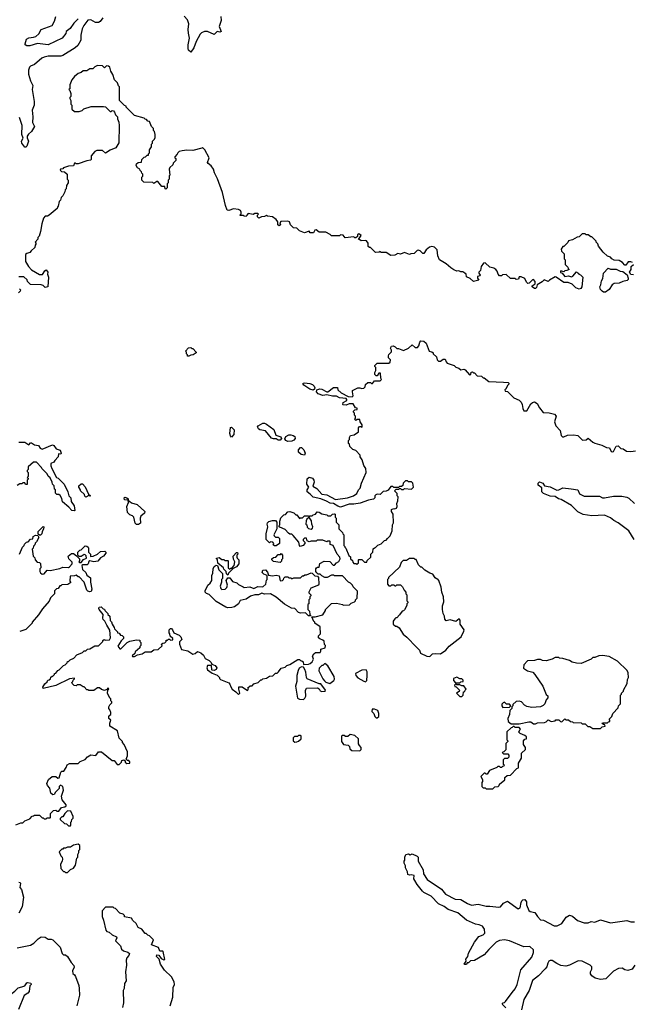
# Model space of a CAD drawing. Extents: x 2210602 to 2357277, y 510288 to 673808.
# Tile 457 of 464: x 2337082 to 2343391, y 644122 to 654255. Entities that reach past the tile are written whole.
import ezdxf

# ---------------------------------------------------------------- set-up
doc = ezdxf.new("R2010")
doc.units = 0

msp = doc.modelspace()

# ---------------------------------------------------------------- linework, layer by layer
at = {"layer": '0CON05XD'}
for points in [[(2337686, 654264), (2337640, 654220), (2337603, 654165), (2337562, 654135), (2337556, 654114), (2337518, 654065), (2337376, 653996), (2337265, 654010), (2337185, 653987), (2337155, 653987), (2337140, 653995), (2337138, 654005), (2337154, 654056), (2337175, 654070), (2337226, 654074), (2337248, 654082), (2337279, 654111), (2337304, 654155), (2337416, 654194), (2337440, 654240), (2337455, 654289)], [(2339153, 654287), (2339156, 654245), (2339138, 654185), (2339158, 654135), (2339145, 654128), (2339115, 654133), (2339085, 654104), (2339015, 654133), (2338985, 654132), (2338955, 654121), (2338940, 654105), (2338899, 654031), (2338877, 653965), (2338845, 653920), (2338822, 653942), (2338816, 653956), (2338817, 653995), (2338830, 654065), (2338821, 654115), (2338816, 654155), (2338824, 654214), (2338809, 654255), (2338775, 654291)], [(2337864, 654226), (2337815, 654254), (2337785, 654251), (2337742, 654195), (2337725, 654160), (2337713, 654097), (2337713, 654045), (2337682, 653988), (2337655, 653967), (2337525, 653886), (2337505, 653881), (2337375, 653879), (2337335, 653871), (2337311, 653859), (2337235, 653793), (2337195, 653777), (2337182, 653765), (2337172, 653735), (2337174, 653695), (2337192, 653625), (2337217, 653577), (2337211, 653535), (2337232, 653412), (2337231, 653375), (2337212, 653325), (2337218, 653255), (2337213, 653197), (2337233, 653155), (2337204, 653106), (2337172, 653078), (2337160, 653055), (2337160, 653040), (2337174, 653005), (2337155, 652952), (2337145, 652942), (2337135, 652942), (2337104, 652985), (2337102, 653005), (2337117, 653035), (2337103, 653075), (2337109, 653165), (2337079, 653249)], [(2337940, 654275), (2337910, 654235), (2337893, 654227), (2337864, 654226)], [(2342773, 651533), (2342732, 651552), (2342685, 651552), (2342606, 651606), (2342595, 651607), (2342540, 651575), (2342525, 651560), (2342485, 651577), (2342475, 651572), (2342463, 651557), (2342412, 651528), (2342405, 651500), (2342395, 651490), (2342385, 651490), (2342360, 651505), (2342360, 651515), (2342392, 651538), (2342392, 651562), (2342375, 651580), (2342362, 651578), (2342328, 651542), (2342315, 651540), (2342300, 651555), (2342285, 651590), (2342245, 651608), (2342225, 651610), (2342220, 651585), (2342195, 651580), (2342185, 651590), (2342135, 651590), (2342092, 651632), (2342055, 651630), (2342045, 651620), (2342025, 651620), (2342010, 651635), (2341998, 651668), (2341984, 651684), (2341965, 651697), (2341925, 651707), (2341875, 651754), (2341860, 651750), (2341836, 651715), (2341828, 651675), (2341812, 651655), (2341812, 651645), (2341826, 651625), (2341822, 651618), (2341798, 651612), (2341797, 651595), (2341810, 651575), (2341755, 651561), (2341720, 651590), (2341685, 651608), (2341680, 651635), (2341668, 651648), (2341645, 651660), (2341625, 651660), (2341605, 651670), (2341585, 651668), (2341552, 651682), (2341521, 651701), (2341475, 651742), (2341404, 651784), (2341387, 651825), (2341383, 651885), (2341354, 651914), (2341325, 651921), (2341302, 651915), (2341268, 651885), (2341245, 651850), (2341235, 651850), (2341207, 651877), (2341185, 651882), (2341175, 651880), (2341145, 651850), (2341110, 651845), (2341095, 651840), (2341045, 651858), (2341005, 651842), (2340975, 651848), (2340947, 651833), (2340905, 651828), (2340855, 651860), (2340805, 651860), (2340795, 651870), (2340785, 651862), (2340745, 651860), (2340695, 651910), (2340685, 651910), (2340672, 651922), (2340672, 651955), (2340655, 651978), (2340645, 651982), (2340598, 651978), (2340585, 651990), (2340572, 651992), (2340600, 652035), (2340575, 652050), (2340560, 652045), (2340560, 652025), (2340545, 652010), (2340535, 652010), (2340525, 652020), (2340435, 652010), (2340415, 652038), (2340385, 652040), (2340375, 652030), (2340295, 652030), (2340280, 652045), (2340235, 652068), (2340168, 652068), (2340135, 652092), (2340122, 652088), (2340107, 652063), (2340075, 652060), (2340065, 652080), (2340015, 652060), (2339963, 652083), (2339935, 652110), (2339902, 652112), (2339870, 652145), (2339860, 652175), (2339842, 652182), (2339773, 652177), (2339760, 652165), (2339767, 652143), (2339753, 652133), (2339740, 652145), (2339740, 652175), (2339725, 652200), (2339686, 652226), (2339635, 652232), (2339625, 652240), (2339602, 652228), (2339573, 652227), (2339545, 652212), (2339530, 652225), (2339530, 652245), (2339540, 652255), (2339535, 652260), (2339505, 652260), (2339485, 652250), (2339435, 652260), (2339420, 652245), (2339415, 652230), (2339393, 652233), (2339385, 652240), (2339355, 652240), (2339350, 652245), (2339362, 652258), (2339362, 652275), (2339355, 652290), (2339335, 652302), (2339285, 652310), (2339235, 652290), (2339220, 652295), (2339203, 652343), (2339172, 652475), (2339118, 652618), (2339088, 652678), (2339077, 652717), (2339055, 652750), (2339024, 652774), (2339018, 652785), (2339032, 652835), (2338990, 652915), (2338965, 652940), (2338957, 652933), (2338865, 652910), (2338805, 652912), (2338754, 652906), (2338723, 652897), (2338710, 652885), (2338705, 652870), (2338680, 652845), (2338680, 652835), (2338690, 652825), (2338690, 652805), (2338662, 652778), (2338658, 652762), (2338630, 652735), (2338623, 652717), (2338630, 652655), (2338623, 652647), (2338620, 652615), (2338610, 652605), (2338610, 652575), (2338600, 652565), (2338600, 652525), (2338588, 652512), (2338580, 652515), (2338578, 652538), (2338545, 652540), (2338505, 652590), (2338495, 652590), (2338465, 652570), (2338455, 652580), (2338362, 652582), (2338340, 652605), (2338340, 652635), (2338350, 652645), (2338350, 652665), (2338340, 652675), (2338338, 652688), (2338322, 652702), (2338318, 652718), (2338295, 652730), (2338280, 652755), (2338285, 652770), (2338303, 652787), (2338335, 652790), (2338340, 652815), (2338365, 652840), (2338377, 652843), (2338395, 652860), (2338408, 652862), (2338410, 652875), (2338420, 652885), (2338420, 652915), (2338440, 652945), (2338440, 652975), (2338450, 652985), (2338450, 653005), (2338470, 653025), (2338477, 653043), (2338478, 653075), (2338470, 653105), (2338460, 653115), (2338460, 653135), (2338440, 653155), (2338418, 653208), (2338402, 653212), (2338388, 653228), (2338375, 653230), (2338365, 653240), (2338265, 653270), (2338180, 653355), (2338180, 653365), (2338162, 653372), (2338110, 653425), (2338110, 653565), (2338100, 653575), (2338090, 653605), (2338060, 653635), (2338042, 653692), (2338022, 653725), (2338010, 653765), (2337998, 653778), (2337975, 653780), (2337955, 653760), (2337935, 653780), (2337885, 653782), (2337855, 653770), (2337835, 653750), (2337805, 653750), (2337775, 653730), (2337735, 653730), (2337715, 653710), (2337685, 653700), (2337645, 653670), (2337618, 653635), (2337600, 653585), (2337600, 653545), (2337590, 653535), (2337600, 653525), (2337610, 653495), (2337610, 653465), (2337600, 653455), (2337600, 653445), (2337608, 653425), (2337610, 653385), (2337620, 653375), (2337620, 653335), (2337645, 653310), (2337695, 653310), (2337725, 653320), (2337743, 653337), (2337818, 653362), (2337945, 653362), (2337965, 653358), (2338015, 653310), (2338025, 653310), (2338035, 653320), (2338048, 653318), (2338060, 653305), (2338070, 653275), (2338090, 653255), (2338090, 653235), (2338102, 653202), (2338108, 653165), (2338103, 652987), (2338073, 652937), (2338015, 652912), (2337965, 652880), (2337935, 652908), (2337875, 652908), (2337855, 652900), (2337820, 652855), (2337820, 652815), (2337812, 652808), (2337775, 652803), (2337685, 652770), (2337665, 652770), (2337655, 652780), (2337645, 652780), (2337635, 652750), (2337585, 652748), (2337535, 652730), (2337525, 652720), (2337502, 652718), (2337500, 652705), (2337512, 652692), (2337545, 652690), (2337570, 652665), (2337570, 652615), (2337580, 652605), (2337580, 652575), (2337563, 652547), (2337560, 652515), (2337550, 652505), (2337548, 652485), (2337527, 652443), (2337510, 652425), (2337502, 652398), (2337490, 652385), (2337480, 652335), (2337470, 652325), (2337468, 652312), (2337385, 652242), (2337367, 652233), (2337345, 652232), (2337326, 652214), (2337309, 652155), (2337297, 652075), (2337282, 652028), (2337270, 652015), (2337270, 651995), (2337240, 651965), (2337250, 651955), (2337250, 651945), (2337240, 651935), (2337238, 651912), (2337200, 651875), (2337185, 651860), (2337155, 651850), (2337142, 651838), (2337142, 651765), (2337172, 651715), (2337205, 651680), (2337285, 651632), (2337318, 651632), (2337341, 651669), (2337355, 651680), (2337372, 651655), (2337370, 651635), (2337379, 651605), (2337373, 651507), (2337345, 651500), (2337325, 651520), (2337303, 651527), (2337195, 651530), (2337162, 651562), (2337158, 651578), (2337125, 651610), (2337075, 651610)], [(2343392, 651755), (2343375, 651762), (2343348, 651762), (2343325, 651730), (2343315, 651730), (2343290, 651755), (2343255, 651778), (2343205, 651780), (2343180, 651795), (2343165, 651810), (2343135, 651822), (2343091, 651861), (2343043, 651923), (2343037, 651947), (2343020, 651965), (2343020, 651975), (2342975, 652020), (2342965, 652020), (2342935, 652040), (2342915, 652040), (2342905, 652050), (2342875, 652050), (2342845, 652020), (2342823, 652017), (2342775, 651990), (2342735, 651980), (2342728, 651962), (2342685, 651920), (2342675, 651920), (2342660, 651895), (2342662, 651872), (2342690, 651845), (2342690, 651795), (2342700, 651785), (2342700, 651735), (2342728, 651708), (2342730, 651695), (2342740, 651685), (2342717, 651673), (2342695, 651670), (2342685, 651660), (2342655, 651670), (2342650, 651665), (2342652, 651652), (2342668, 651648), (2342695, 651612), (2342735, 651620), (2342765, 651610), (2342780, 651615), (2342815, 651660), (2342825, 651650), (2342838, 651648), (2342840, 651635), (2342858, 651628), (2342880, 651605), (2342873, 651507), (2342862, 651488), (2342845, 651483), (2342808, 651495), (2342773, 651533)], [(2343095, 651450), (2343081, 651461), (2343065, 651480), (2343058, 651505), (2343068, 651525), (2343074, 651566), (2343087, 651593), (2343093, 651645), (2343142, 651698), (2343165, 651688), (2343225, 651688), (2343265, 651668), (2343295, 651662), (2343338, 651628), (2343350, 651595), (2343349, 651581), (2343338, 651572), (2343295, 651561), (2343256, 651544), (2343205, 651540), (2343185, 651528), (2343153, 651477), (2343115, 651452), (2343095, 651450)], [(2343405, 651630), (2343375, 651632), (2343362, 651655), (2343380, 651685), (2343380, 651715), (2343402, 651735)], [(2337080, 651485), (2337090, 651475), (2337088, 651462), (2337070, 651445)], [(2340142, 649432), (2340195, 649372), (2340245, 649366), (2340335, 649317), (2340458, 649335), (2340520, 649355), (2340555, 649380), (2340570, 649415), (2340590, 649435), (2340602, 649485), (2340652, 649595), (2340648, 649635), (2340628, 649668), (2340610, 649725), (2340590, 649755), (2340590, 649775), (2340545, 649820), (2340512, 649832), (2340482, 649862), (2340480, 649885), (2340470, 649895), (2340470, 649925), (2340480, 649935), (2340480, 649955), (2340490, 649975), (2340527, 649983), (2340570, 650015), (2340570, 650055), (2340582, 650068), (2340595, 650070), (2340605, 650060), (2340610, 650065), (2340610, 650085), (2340590, 650115), (2340585, 650140), (2340558, 650142), (2340545, 650130), (2340530, 650145), (2340540, 650155), (2340540, 650175), (2340530, 650185), (2340530, 650205), (2340520, 650215), (2340520, 650225), (2340535, 650240), (2340558, 650242), (2340558, 650258), (2340542, 650262), (2340515, 650300), (2340475, 650300), (2340445, 650288), (2340415, 650290), (2340410, 650295), (2340412, 650315), (2340450, 650335), (2340452, 650345), (2340446, 650356), (2340375, 650365), (2340345, 650381), (2340305, 650380), (2340245, 650394), (2340205, 650389), (2340156, 650406), (2340139, 650425), (2340143, 650445), (2340173, 650457), (2340195, 650453), (2340245, 650426), (2340255, 650426), (2340315, 650470), (2340355, 650470), (2340360, 650445), (2340394, 650415), (2340465, 650377), (2340507, 650373), (2340518, 650385), (2340508, 650425), (2340510, 650440), (2340564, 650466), (2340585, 650468), (2340605, 650460), (2340627, 650463), (2340640, 650475), (2340645, 650500), (2340668, 650522), (2340695, 650520), (2340705, 650510), (2340715, 650510), (2340735, 650540), (2340795, 650540), (2340808, 650552), (2340800, 650565), (2340798, 650618), (2340782, 650618), (2340765, 650590), (2340755, 650590), (2340738, 650605), (2340738, 650625), (2340750, 650645), (2340750, 650675), (2340740, 650685), (2340740, 650695), (2340765, 650720), (2340885, 650720), (2340898, 650732), (2340900, 650755), (2340880, 650775), (2340880, 650795), (2340885, 650810), (2340912, 650838), (2340912, 650855), (2340902, 650875), (2340910, 650895), (2340927, 650897), (2340948, 650888), (2340965, 650870), (2340985, 650870), (2341035, 650850), (2341087, 650873), (2341125, 650910), (2341155, 650880), (2341178, 650882), (2341192, 650898), (2341203, 650937), (2341215, 650950), (2341245, 650948), (2341268, 650925), (2341300, 650845), (2341328, 650838), (2341340, 650825), (2341340, 650815), (2341376, 650786), (2341383, 650753), (2341395, 650740), (2341415, 650740), (2341445, 650760), (2341465, 650760), (2341473, 650733), (2341485, 650720), (2341557, 650697), (2341575, 650680), (2341605, 650670), (2341625, 650650), (2341655, 650657), (2341671, 650651), (2341715, 650600), (2341728, 650602), (2341732, 650628), (2341745, 650630), (2341755, 650620), (2341765, 650620), (2341795, 650590), (2341838, 650588), (2341855, 650570), (2341865, 650570), (2341915, 650532), (2342065, 650523), (2342112, 650522), (2342120, 650515), (2342120, 650505), (2342105, 650490), (2342088, 650452), (2342080, 650445), (2342082, 650432), (2342105, 650430), (2342170, 650365), (2342225, 650340), (2342245, 650320), (2342258, 650295), (2342263, 650253), (2342275, 650230), (2342305, 650230), (2342345, 650300), (2342363, 650317), (2342385, 650322), (2342412, 650305), (2342435, 650260), (2342472, 650212), (2342535, 650208), (2342590, 650195), (2342608, 650175), (2342590, 650115), (2342602, 650075), (2342648, 650028), (2342660, 649975), (2342673, 649963), (2342685, 649962), (2342725, 649980), (2342785, 649982), (2342830, 649975), (2342878, 649928), (2342915, 649930), (2342935, 649950), (2342986, 649906), (2343006, 649896), (2343076, 649876), (2343125, 649853), (2343155, 649850), (2343175, 649812), (2343185, 649807), (2343198, 649812), (2343224, 649866), (2343245, 649870), (2343273, 649843), (2343297, 649837), (2343333, 649813), (2343375, 649810), (2343425, 649818)], [(2338812, 650792), (2338810, 650805), (2338800, 650815), (2338800, 650835), (2338790, 650845), (2338822, 650878), (2338845, 650880), (2338855, 650870), (2338865, 650870), (2338900, 650835), (2338900, 650825), (2338870, 650805), (2338845, 650802), (2338825, 650792), (2338812, 650792)], [(2340105, 650444), (2340071, 650451), (2340010, 650495), (2340001, 650505), (2340001, 650515), (2340015, 650519), (2340070, 650510), (2340099, 650499), (2340114, 650485), (2340121, 650465), (2340119, 650451), (2340105, 650444)], [(2339265, 649960), (2339253, 649973), (2339248, 649995), (2339252, 650058), (2339265, 650062), (2339292, 650035), (2339288, 649985), (2339265, 649960)], [(2339765, 649928), (2339745, 649928), (2339725, 649942), (2339695, 649941), (2339675, 649950), (2339615, 650024), (2339555, 650034), (2339543, 650043), (2339532, 650065), (2339538, 650075), (2339585, 650101), (2339605, 650102), (2339625, 650093), (2339698, 650038), (2339720, 649980), (2339773, 649963), (2339778, 649945), (2339765, 649928)], [(2339845, 649914), (2339823, 649923), (2339812, 649942), (2339823, 649967), (2339855, 649981), (2339875, 649982), (2339897, 649977), (2339914, 649965), (2339919, 649945), (2339905, 649928), (2339885, 649919), (2339845, 649914)], [(2337075, 649908), (2337136, 649906), (2337175, 649880), (2337195, 649900), (2337205, 649900), (2337235, 649880), (2337275, 649872), (2337292, 649845), (2337315, 649836), (2337421, 649881), (2337434, 649874), (2337457, 649837), (2337498, 649825), (2337510, 649795), (2337507, 649783), (2337482, 649788), (2337480, 649755), (2337445, 649720), (2337435, 649700), (2337403, 649687), (2337403, 649665), (2337413, 649635), (2337462, 649545), (2337480, 649535), (2337540, 649475), (2337577, 649397), (2337590, 649355), (2337610, 649335), (2337612, 649295), (2337642, 649252), (2337650, 649205), (2337645, 649200), (2337620, 649205), (2337589, 649239), (2337522, 649292), (2337517, 649327), (2337499, 649359), (2337485, 649370), (2337465, 649370), (2337452, 649382), (2337450, 649415), (2337440, 649425), (2337437, 649457), (2337420, 649475), (2337417, 649497), (2337395, 649540), (2337377, 649557), (2337365, 649580), (2337310, 649635), (2337308, 649648), (2337255, 649700), (2337225, 649700), (2337170, 649655), (2337170, 649625), (2337160, 649615), (2337160, 649605), (2337170, 649595), (2337170, 649555), (2337160, 649545), (2337170, 649535), (2337170, 649525), (2337160, 649515), (2337158, 649472), (2337142, 649472), (2337135, 649490), (2337115, 649490), (2337105, 649480), (2337085, 649480), (2337055, 649460)], [(2340015, 649774), (2339981, 649781), (2339954, 649805), (2339952, 649828), (2339975, 649853), (2339985, 649853), (2340008, 649828), (2340021, 649795), (2340015, 649774)], [(2338012, 647098), (2338020, 647105), (2338020, 647125), (2338012, 647152), (2338000, 647165), (2338000, 647185), (2338010, 647205), (2338030, 647225), (2338030, 647235), (2338020, 647245), (2338020, 647265), (2338012, 647272), (2337988, 647325), (2337990, 647355), (2338000, 647365), (2337995, 647380), (2337978, 647362), (2337957, 647353), (2337923, 647363), (2337905, 647380), (2337885, 647380), (2337845, 647350), (2337795, 647350), (2337785, 647360), (2337775, 647360), (2337745, 647390), (2337735, 647390), (2337705, 647410), (2337675, 647410), (2337665, 647400), (2337642, 647402), (2337622, 647422), (2337620, 647435), (2337630, 647445), (2337632, 647458), (2337648, 647472), (2337645, 647480), (2337595, 647470), (2337455, 647402), (2337325, 647372), (2337320, 647385), (2337341, 647419), (2337365, 647440), (2337372, 647458), (2337385, 647460), (2337398, 647472), (2337402, 647488), (2337415, 647500), (2337425, 647500), (2337440, 647515), (2337440, 647525), (2337455, 647530), (2337474, 647556), (2337490, 647565), (2337535, 647610), (2337550, 647615), (2337570, 647635), (2337575, 647650), (2337585, 647650), (2337603, 647667), (2337640, 647685), (2337672, 647718), (2337728, 647742), (2337745, 647760), (2337765, 647760), (2337782, 647778), (2337805, 647780), (2337855, 647810), (2337895, 647810), (2337940, 647855), (2337940, 647865), (2337952, 647878), (2337965, 647870), (2338008, 647872), (2338018, 647895), (2338012, 647972), (2337978, 648025), (2337960, 648065), (2337943, 648083), (2337938, 648095), (2337942, 648135), (2337900, 648185), (2337897, 648195), (2337902, 648208), (2337922, 648212), (2337942, 648192), (2337955, 648190), (2337960, 648175), (2337990, 648145), (2337990, 648135), (2338010, 648115), (2338013, 648073), (2338027, 648057), (2338033, 648033), (2338055, 648000), (2338060, 647985), (2338090, 647955), (2338090, 647945), (2338105, 647940), (2338122, 647922), (2338138, 647918), (2338150, 647905), (2338150, 647885), (2338127, 647863), (2338093, 647807), (2338115, 647780), (2338125, 647780), (2338190, 647845), (2338215, 647860), (2338285, 647872), (2338318, 647868), (2338320, 647855), (2338330, 647845), (2338330, 647815), (2338320, 647805), (2338318, 647792), (2338272, 647748), (2338268, 647732), (2338242, 647708), (2338245, 647700), (2338265, 647700), (2338295, 647720), (2338345, 647730), (2338375, 647750), (2338435, 647750), (2338465, 647770), (2338507, 647773), (2338548, 647812), (2338542, 647828), (2338555, 647840), (2338578, 647842), (2338590, 647855), (2338592, 647868), (2338605, 647870), (2338615, 647880), (2338625, 647880), (2338635, 647870), (2338658, 647872), (2338658, 647888), (2338632, 647912), (2338630, 647935), (2338620, 647945), (2338623, 647977), (2338635, 647990), (2338645, 647990), (2338657, 647977), (2338670, 647945), (2338725, 647922), (2338742, 647905), (2338752, 647875), (2338729, 647851), (2338727, 647827), (2338750, 647775), (2338815, 647760), (2338865, 647727), (2338888, 647732), (2338915, 647752), (2338949, 647739), (2338974, 647714), (2338991, 647681), (2339035, 647660), (2339055, 647640), (2339062, 647622), (2339095, 647610), (2339112, 647585), (2339105, 647568), (2339085, 647558), (2339065, 647560), (2339060, 647565), (2339058, 647608), (2339015, 647610), (2339008, 647585), (2339018, 647565), (2339065, 647530), (2339115, 647510), (2339140, 647485), (2339140, 647475), (2339150, 647465), (2339235, 647430), (2339247, 647417), (2339258, 647388), (2339270, 647365), (2339309, 647339), (2339335, 647310), (2339348, 647325), (2339338, 647365), (2339340, 647390), (2339375, 647388), (2339428, 647352), (2339440, 647365), (2339432, 647378), (2339455, 647400), (2339475, 647400), (2339495, 647420), (2339537, 647433), (2339565, 647460), (2339575, 647460), (2339585, 647470), (2339625, 647480), (2339655, 647500), (2339688, 647502), (2339715, 647530), (2339735, 647530), (2339748, 647542), (2339775, 647580), (2339817, 647593), (2339835, 647610), (2339865, 647620), (2339945, 647670), (2339965, 647670), (2339975, 647660), (2339988, 647658), (2340000, 647645), (2340005, 647620), (2340055, 647622), (2340075, 647630), (2340093, 647647), (2340108, 647675), (2340098, 647705), (2340111, 647729), (2340128, 647742), (2340175, 647742), (2340182, 647755), (2340182, 647778), (2340228, 647792), (2340230, 647815), (2340220, 647825), (2340218, 647858), (2340205, 647870), (2340172, 647882), (2340160, 647895), (2340160, 647915), (2340180, 647935), (2340178, 648005), (2340120, 648045), (2340120, 648055), (2340112, 648062), (2340092, 648108), (2340125, 648110), (2340205, 648130), (2340230, 648175), (2340230, 648185), (2340293, 648247), (2340345, 648250), (2340407, 648237), (2340415, 648230), (2340478, 648232), (2340495, 648250), (2340530, 648265), (2340540, 648275), (2340540, 648285), (2340558, 648302), (2340560, 648375), (2340515, 648420), (2340510, 648435), (2340490, 648455), (2340470, 648465), (2340405, 648530), (2340325, 648532), (2340315, 648540), (2340295, 648540), (2340247, 648513), (2340223, 648513), (2340195, 648530), (2340178, 648548), (2340155, 648550), (2340142, 648562), (2340132, 648575), (2340132, 648605), (2340140, 648615), (2340148, 648622), (2340168, 648622), (2340172, 648658), (2340218, 648682), (2340275, 648678), (2340312, 648642), (2340325, 648640), (2340344, 648666), (2340370, 648680), (2340382, 648705), (2340380, 648725), (2340353, 648753), (2340310, 648845), (2340280, 648855), (2340280, 648885), (2340275, 648890), (2340255, 648890), (2340245, 648880), (2340205, 648898), (2340145, 648898), (2340135, 648890), (2340085, 648890), (2340065, 648882), (2340042, 648892), (2340035, 648920), (2340015, 648920), (2340000, 648905), (2340000, 648895), (2340018, 648878), (2340020, 648865), (2340000, 648845), (2339970, 648835), (2339963, 648843), (2339957, 648877), (2339898, 648948), (2339885, 648960), (2339865, 648960), (2339849, 648969), (2339815, 649008), (2339762, 649032), (2339750, 649045), (2339760, 649055), (2339760, 649095), (2339772, 649128), (2339802, 649158), (2339818, 649162), (2339845, 649190), (2339865, 649192), (2339905, 649180), (2339925, 649160), (2339935, 649160), (2339965, 649122), (2339975, 649130), (2339995, 649130), (2340015, 649150), (2340055, 649150), (2340065, 649140), (2340075, 649150), (2340095, 649150), (2340105, 649160), (2340130, 649165), (2340145, 649190), (2340165, 649188), (2340195, 649168), (2340245, 649160), (2340255, 649150), (2340285, 649150), (2340303, 649167), (2340325, 649170), (2340330, 649165), (2340330, 649135), (2340340, 649125), (2340340, 649085), (2340370, 649055), (2340370, 649015), (2340408, 648978), (2340410, 648965), (2340420, 648955), (2340420, 648845), (2340430, 648835), (2340430, 648825), (2340440, 648815), (2340472, 648742), (2340488, 648728), (2340490, 648705), (2340508, 648688), (2340512, 648672), (2340525, 648660), (2340545, 648660), (2340555, 648650), (2340570, 648665), (2340570, 648695), (2340575, 648700), (2340605, 648700), (2340632, 648672), (2340658, 648672), (2340662, 648688), (2340700, 648725), (2340700, 648755), (2340720, 648775), (2340722, 648808), (2340735, 648820), (2340748, 648822), (2340772, 648848), (2340805, 648860), (2340840, 648895), (2340855, 648900), (2340870, 648915), (2340897, 648943), (2340918, 648995), (2340922, 649055), (2340932, 649078), (2340930, 649165), (2340910, 649195), (2340910, 649215), (2340934, 649226), (2340945, 649222), (2340962, 649228), (2340970, 649245), (2340967, 649275), (2340978, 649305), (2340980, 649345), (2340970, 649355), (2340968, 649378), (2340942, 649408), (2340958, 649422), (2340985, 649422), (2340995, 649430), (2341005, 649430), (2341015, 649420), (2341035, 649420), (2341045, 649430), (2341117, 649423), (2341138, 649445), (2341130, 649485), (2341118, 649498), (2341085, 649500), (2341075, 649510), (2341055, 649510), (2341030, 649485), (2341028, 649462), (2341015, 649450), (2340995, 649450), (2340985, 649440), (2340935, 649440), (2340925, 649450), (2340905, 649450), (2340877, 649413), (2340857, 649403), (2340825, 649400), (2340795, 649370), (2340765, 649372), (2340750, 649365), (2340740, 649355), (2340740, 649335), (2340725, 649320), (2340675, 649310), (2340590, 649280), (2340525, 649269), (2340475, 649270), (2340385, 649239), (2340357, 649247), (2340315, 649277), (2340278, 649278), (2340241, 649301), (2340185, 649323), (2340105, 649340), (2340075, 649372), (2340042, 649395), (2340042, 649415), (2340060, 649445), (2340039, 649475), (2340041, 649529), (2340065, 649548), (2340098, 649538), (2340112, 649515), (2340116, 649495), (2340100, 649455), (2340142, 649432)], [(2337765, 649340), (2337752, 649352), (2337748, 649368), (2337710, 649405), (2337710, 649415), (2337690, 649445), (2337692, 649458), (2337715, 649480), (2337728, 649478), (2337758, 649448), (2337792, 649372), (2337810, 649355), (2337805, 649350), (2337795, 649360), (2337765, 649340)], [(2343410, 648905), (2343355, 648993), (2343245, 649078), (2343200, 649100), (2343168, 649128), (2343105, 649157), (2342975, 649150), (2342884, 649164), (2342830, 649190), (2342766, 649256), (2342658, 649318), (2342630, 649325), (2342597, 649347), (2342545, 649353), (2342475, 649380), (2342460, 649395), (2342458, 649438), (2342420, 649465), (2342420, 649485), (2342435, 649498), (2342468, 649485), (2342488, 649458), (2342545, 649448), (2342614, 649414), (2342635, 649417), (2342676, 649436), (2342763, 649427), (2342830, 649415), (2342848, 649375), (2342895, 649350), (2343052, 649352), (2343085, 649336), (2343105, 649334), (2343198, 649352), (2343283, 649353), (2343335, 649342), (2343355, 649330), (2343413, 649275)], [(2338305, 649060), (2338285, 649060), (2338272, 649072), (2338256, 649136), (2338245, 649150), (2338215, 649160), (2338193, 649183), (2338187, 649245), (2338202, 649285), (2338200, 649310), (2338162, 649315), (2338158, 649335), (2338165, 649342), (2338186, 649336), (2338198, 649325), (2338200, 649310), (2338235, 649282), (2338292, 649265), (2338371, 649195), (2338369, 649175), (2338330, 649145), (2338324, 649124), (2338328, 649075), (2338305, 649060)], [(2340085, 649012), (2340098, 649022), (2340102, 649035), (2340090, 649065), (2340087, 649097), (2340068, 649128), (2340055, 649130), (2340040, 649115), (2340033, 649097), (2340030, 649065), (2340040, 649055), (2340042, 649032), (2340055, 649020), (2340085, 649012)], [(2337295, 648950), (2337285, 648950), (2337272, 648962), (2337273, 648987), (2337325, 649040), (2337330, 649035), (2337327, 649013), (2337313, 648987), (2337310, 648965), (2337295, 648950)], [(2339725, 648840), (2339705, 648840), (2339692, 648852), (2339700, 648865), (2339688, 648878), (2339665, 648880), (2339655, 648870), (2339622, 648905), (2339622, 648965), (2339637, 649035), (2339630, 649065), (2339633, 649077), (2339648, 649092), (2339685, 649102), (2339715, 649100), (2339730, 649085), (2339730, 649015), (2339700, 648955), (2339703, 648943), (2339715, 648930), (2339745, 648928), (2339758, 648915), (2339757, 648863), (2339725, 648840)], [(2337080, 648755), (2337112, 648828), (2337130, 648845), (2337132, 648858), (2337152, 648878), (2337168, 648882), (2337192, 648908), (2337218, 648912), (2337220, 648935), (2337245, 648950), (2337268, 648948), (2337280, 648925), (2337255, 648880), (2337242, 648868), (2337238, 648852), (2337223, 648837), (2337220, 648815), (2337212, 648805), (2337220, 648735), (2337238, 648718), (2337240, 648695), (2337262, 648672), (2337285, 648670), (2337298, 648658), (2337300, 648615), (2337290, 648605), (2337290, 648575), (2337295, 648562), (2337315, 648550), (2337335, 648552), (2337365, 648590), (2337395, 648588), (2337495, 648608), (2337525, 648620), (2337585, 648619), (2337595, 648624), (2337622, 648655), (2337622, 648672), (2337588, 648705), (2337580, 648735), (2337615, 648760), (2337635, 648760), (2337668, 648738), (2337697, 648707), (2337698, 648685), (2337690, 648675), (2337698, 648668), (2337715, 648670), (2337739, 648701), (2337770, 648715), (2337767, 648737), (2337758, 648748), (2337745, 648750), (2337715, 648732), (2337695, 648730), (2337680, 648745), (2337680, 648775), (2337700, 648795), (2337715, 648800), (2337755, 648842), (2337775, 648838), (2337788, 648825), (2337792, 648815), (2337790, 648775), (2337810, 648755), (2337812, 648732), (2337838, 648735), (2337885, 648753), (2337915, 648782), (2337960, 648785), (2337970, 648775), (2337970, 648765), (2337946, 648734), (2337914, 648716), (2337886, 648684), (2337847, 648677), (2337803, 648687), (2337795, 648680), (2337788, 648655), (2337776, 648644), (2337734, 648646), (2337722, 648638), (2337728, 648598), (2337762, 648565), (2337775, 648538), (2337812, 648512), (2337810, 648465), (2337824, 648396), (2337819, 648371), (2337805, 648367), (2337785, 648373), (2337773, 648385), (2337746, 648465), (2337695, 648520), (2337685, 648520), (2337665, 648540), (2337648, 648532), (2337602, 648528), (2337600, 648475), (2337608, 648462), (2337577, 648443), (2337515, 648440), (2337505, 648430), (2337495, 648430), (2337478, 648402), (2337462, 648398), (2337442, 648378), (2337440, 648345), (2337400, 648305), (2337385, 648270), (2337317, 648193), (2337275, 648130), (2337210, 648055), (2337210, 648045), (2337145, 647980), (2337082, 647958)], [(2339225, 648540), (2339212, 648552), (2339210, 648575), (2339185, 648600), (2339180, 648615), (2339122, 648662), (2339120, 648695), (2339110, 648705), (2339110, 648715), (2339135, 648720), (2339165, 648700), (2339185, 648700), (2339195, 648690), (2339225, 648690), (2339230, 648685), (2339230, 648615), (2339245, 648600), (2339255, 648610), (2339268, 648612), (2339292, 648638), (2339298, 648675), (2339283, 648703), (2339282, 648735), (2339315, 648770), (2339325, 648770), (2339330, 648755), (2339320, 648745), (2339320, 648725), (2339323, 648713), (2339340, 648695), (2339338, 648655), (2339316, 648624), (2339282, 648608), (2339232, 648558), (2339225, 648540)], [(2339765, 648670), (2339695, 648680), (2339680, 648695), (2339680, 648705), (2339695, 648720), (2339720, 648725), (2339745, 648750), (2339768, 648752), (2339775, 648760), (2339790, 648745), (2339790, 648705), (2339780, 648695), (2339778, 648682), (2339765, 648670)], [(2340075, 648120), (2340055, 648120), (2340025, 648150), (2339975, 648147), (2339955, 648154), (2339914, 648194), (2339880, 648200), (2339809, 648239), (2339725, 648312), (2339665, 648348), (2339605, 648342), (2339575, 648352), (2339543, 648337), (2339503, 648337), (2339458, 648322), (2339415, 648293), (2339352, 648278), (2339335, 648242), (2339296, 648214), (2339266, 648204), (2339225, 648203), (2339205, 648208), (2339105, 648268), (2339035, 648340), (2339005, 648350), (2338993, 648363), (2338993, 648377), (2339020, 648435), (2339043, 648457), (2339060, 648485), (2339060, 648535), (2339072, 648558), (2339073, 648605), (2339085, 648628), (2339105, 648640), (2339118, 648638), (2339133, 648593), (2339170, 648555), (2339170, 648505), (2339160, 648495), (2339160, 648465), (2339148, 648425), (2339152, 648402), (2339165, 648392), (2339197, 648393), (2339215, 648410), (2339222, 648435), (2339208, 648485), (2339225, 648510), (2339245, 648510), (2339275, 648472), (2339318, 648458), (2339335, 648442), (2339385, 648420), (2339395, 648410), (2339453, 648417), (2339495, 648400), (2339535, 648422), (2339585, 648420), (2339618, 648445), (2339623, 648487), (2339630, 648495), (2339630, 648535), (2339595, 648548), (2339580, 648565), (2339585, 648590), (2339612, 648592), (2339635, 648570), (2339645, 648540), (2339685, 648532), (2339725, 648538), (2339755, 648530), (2339765, 648480), (2339788, 648482), (2339800, 648495), (2339802, 648508), (2339815, 648520), (2339845, 648520), (2339855, 648510), (2339875, 648510), (2339885, 648500), (2339905, 648510), (2339975, 648510), (2339995, 648530), (2340005, 648530), (2340018, 648542), (2340037, 648543), (2340085, 648562), (2340095, 648560), (2340122, 648532), (2340148, 648528), (2340160, 648515), (2340162, 648445), (2340158, 648435), (2340080, 648405), (2340060, 648365), (2340060, 648355), (2340080, 648335), (2340080, 648325), (2340070, 648315), (2340070, 648295), (2340060, 648285), (2340060, 648245), (2340050, 648235), (2340050, 648185), (2340067, 648167), (2340070, 648135), (2340080, 648125), (2340075, 648120)], [(2341305, 647700), (2341335, 647730), (2341365, 647733), (2341415, 647728), (2341472, 647765), (2341505, 647808), (2341628, 647905), (2341657, 647963), (2341658, 647975), (2341620, 648035), (2341620, 648075), (2341608, 648088), (2341575, 648062), (2341515, 648078), (2341475, 648070), (2341460, 648085), (2341458, 648115), (2341442, 648145), (2341438, 648185), (2341438, 648222), (2341450, 648265), (2341448, 648315), (2341428, 648365), (2341422, 648415), (2341400, 648485), (2341388, 648498), (2341375, 648500), (2341362, 648512), (2341338, 648548), (2341305, 648560), (2341255, 648590), (2341225, 648620), (2341215, 648620), (2341190, 648645), (2341165, 648700), (2341155, 648700), (2341145, 648710), (2341095, 648710), (2341065, 648690), (2341032, 648688), (2341012, 648668), (2340995, 648620), (2340880, 648515), (2340880, 648505), (2340870, 648495), (2340870, 648445), (2340885, 648430), (2340905, 648430), (2340915, 648440), (2340935, 648440), (2340945, 648430), (2340955, 648430), (2340965, 648440), (2341005, 648440), (2341025, 648420), (2341040, 648385), (2341060, 648365), (2341060, 648345), (2341070, 648335), (2341070, 648275), (2341080, 648265), (2341080, 648255), (2341070, 648245), (2341070, 648225), (2341045, 648180), (2341035, 648170), (2341022, 648168), (2340995, 648130), (2340965, 648100), (2340955, 648100), (2340945, 648090), (2340930, 648065), (2340930, 648035), (2340953, 648013), (2340965, 648012), (2340990, 647995), (2341031, 647931), (2341069, 647899), (2341167, 647797), (2341200, 647765), (2341210, 647735), (2341275, 647704), (2341305, 647700)], [(2343065, 646960), (2343082, 646978), (2343110, 646985), (2343108, 646998), (2343095, 647000), (2343082, 647012), (2343085, 647020), (2343135, 647020), (2343145, 647030), (2343158, 647032), (2343160, 647045), (2343152, 647058), (2343180, 647085), (2343190, 647115), (2343247, 647173), (2343250, 647195), (2343270, 647215), (2343270, 647305), (2343280, 647315), (2343280, 647325), (2343300, 647345), (2343300, 647355), (2343338, 647425), (2343342, 647465), (2343352, 647485), (2343350, 647535), (2343339, 647559), (2343240, 647655), (2343152, 647702), (2343085, 647712), (2343045, 647708), (2343005, 647690), (2342985, 647690), (2342967, 647673), (2342865, 647630), (2342815, 647632), (2342773, 647643), (2342745, 647660), (2342675, 647680), (2342643, 647683), (2342635, 647690), (2342595, 647690), (2342567, 647673), (2342505, 647658), (2342465, 647660), (2342445, 647670), (2342415, 647670), (2342385, 647660), (2342313, 647657), (2342273, 647617), (2342272, 647582), (2342313, 647553), (2342365, 647540), (2342386, 647516), (2342468, 647395), (2342505, 647310), (2342520, 647295), (2342520, 647275), (2342503, 647257), (2342490, 647215), (2342473, 647197), (2342445, 647182), (2342355, 647178), (2342305, 647188), (2342280, 647200), (2342250, 647235), (2342225, 647242), (2342195, 647240), (2342162, 647208), (2342160, 647195), (2342150, 647185), (2342150, 647165), (2342130, 647145), (2342127, 647103), (2342110, 647065), (2342112, 647032), (2342145, 647010), (2342225, 647010), (2342325, 647030), (2342345, 647030), (2342375, 647010), (2342395, 647010), (2342415, 647020), (2342487, 647023), (2342505, 647030), (2342525, 647050), (2342555, 647032), (2342595, 647040), (2342605, 647050), (2342635, 647050), (2342653, 647033), (2342665, 647030), (2342695, 647060), (2342705, 647050), (2342735, 647050), (2342753, 647033), (2342775, 647030), (2342783, 647023), (2342865, 647020), (2342875, 647010), (2342907, 647007), (2342932, 646982), (2342955, 646980), (2342985, 646960), (2343065, 646960)], [(2340275, 647422), (2340318, 647455), (2340323, 647467), (2340321, 647495), (2340256, 647606), (2340225, 647628), (2340205, 647610), (2340195, 647610), (2340165, 647580), (2340162, 647555), (2340203, 647473), (2340221, 647451), (2340235, 647438), (2340275, 647422)], [(2340005, 647260), (2340019, 647271), (2340028, 647292), (2340025, 647350), (2340036, 647374), (2340149, 647379), (2340165, 647370), (2340177, 647347), (2340195, 647340), (2340227, 647343), (2340232, 647355), (2340185, 647420), (2340165, 647420), (2340043, 647473), (2340035, 647485), (2340029, 647539), (2340019, 647569), (2340005, 647592), (2339985, 647594), (2339960, 647580), (2339951, 647559), (2339937, 647505), (2339935, 647445), (2339924, 647395), (2339944, 647274), (2339965, 647261), (2340005, 647260)], [(2340645, 647442), (2340657, 647453), (2340662, 647505), (2340662, 647542), (2340650, 647565), (2340605, 647562), (2340542, 647525), (2340543, 647505), (2340565, 647483), (2340625, 647448), (2340645, 647442)], [(2341615, 647430), (2341625, 647440), (2341650, 647445), (2341648, 647458), (2341635, 647470), (2341615, 647470), (2341585, 647488), (2341550, 647475), (2341550, 647455), (2341572, 647432), (2341615, 647430)], [(2341635, 647290), (2341650, 647305), (2341652, 647338), (2341668, 647342), (2341670, 647355), (2341680, 647365), (2341655, 647400), (2341635, 647400), (2341615, 647410), (2341585, 647410), (2341575, 647420), (2341560, 647405), (2341562, 647392), (2341578, 647388), (2341610, 647355), (2341608, 647342), (2341580, 647325), (2341615, 647290), (2341635, 647290)], [(2342058, 647178), (2342125, 647180), (2342140, 647195), (2342125, 647210), (2342095, 647210), (2342075, 647230), (2342060, 647225), (2342048, 647212), (2342048, 647195), (2342058, 647178)], [(2337042, 645968), (2337095, 645990), (2337115, 645990), (2337135, 646010), (2337188, 646032), (2337212, 646058), (2337225, 646060), (2337235, 646070), (2337285, 646070), (2337315, 646040), (2337325, 646040), (2337335, 646030), (2337355, 646030), (2337365, 646040), (2337395, 646040), (2337400, 646045), (2337400, 646085), (2337432, 646118), (2337455, 646120), (2337465, 646110), (2337485, 646110), (2337512, 646148), (2337547, 646153), (2337560, 646165), (2337560, 646175), (2337520, 646225), (2337512, 646265), (2337532, 646325), (2337528, 646365), (2337502, 646378), (2337490, 646365), (2337488, 646342), (2337450, 646305), (2337438, 646282), (2337425, 646278), (2337402, 646295), (2337392, 646345), (2337368, 646375), (2337362, 646395), (2337380, 646435), (2337415, 646467), (2337455, 646468), (2337475, 646450), (2337488, 646452), (2337505, 646510), (2337515, 646520), (2337538, 646522), (2337562, 646558), (2337570, 646585), (2337595, 646600), (2337685, 646600), (2337705, 646620), (2337755, 646640), (2337781, 646669), (2337815, 646688), (2337868, 646682), (2337895, 646720), (2337925, 646720), (2338035, 646630), (2338055, 646630), (2338085, 646590), (2338105, 646590), (2338130, 646615), (2338135, 646630), (2338155, 646638), (2338168, 646628), (2338170, 646615), (2338185, 646600), (2338218, 646602), (2338218, 646618), (2338205, 646630), (2338192, 646632), (2338180, 646645), (2338192, 646678), (2338192, 646722), (2338157, 646797), (2338140, 646815), (2338140, 646825), (2338105, 646860), (2338090, 646935), (2338010, 646985), (2338010, 647015), (2338020, 647045), (2338000, 647065), (2338000, 647085), (2338012, 647098)], [(2340765, 647070), (2340780, 647085), (2340780, 647115), (2340770, 647145), (2340735, 647160), (2340712, 647158), (2340710, 647135), (2340730, 647115), (2340740, 647085), (2340755, 647070), (2340765, 647070)], [(2340585, 646730), (2340600, 646745), (2340600, 646765), (2340580, 646785), (2340573, 646803), (2340570, 646855), (2340535, 646890), (2340485, 646900), (2340462, 646878), (2340438, 646878), (2340425, 646890), (2340405, 646890), (2340395, 646880), (2340398, 646825), (2340417, 646797), (2340465, 646790), (2340480, 646775), (2340482, 646752), (2340503, 646733), (2340585, 646730)], [(2341955, 646340), (2341975, 646360), (2342008, 646362), (2342020, 646375), (2342022, 646388), (2342078, 646432), (2342080, 646455), (2342102, 646478), (2342135, 646480), (2342202, 646548), (2342220, 646555), (2342220, 646605), (2342250, 646655), (2342250, 646705), (2342290, 646745), (2342290, 646765), (2342270, 646795), (2342270, 646835), (2342285, 646850), (2342300, 646855), (2342300, 646875), (2342285, 646890), (2342235, 646910), (2342222, 646922), (2342232, 646948), (2342240, 646955), (2342225, 646970), (2342185, 646970), (2342175, 646980), (2342165, 646980), (2342155, 646970), (2342142, 646968), (2342100, 646925), (2342100, 646845), (2342110, 646835), (2342110, 646825), (2342090, 646805), (2342088, 646742), (2342068, 646722), (2342050, 646715), (2342065, 646700), (2342108, 646698), (2342120, 646685), (2342120, 646665), (2342105, 646650), (2342075, 646650), (2342062, 646638), (2342060, 646595), (2342070, 646585), (2342068, 646572), (2342055, 646570), (2342045, 646560), (2342035, 646560), (2342025, 646570), (2342005, 646570), (2341995, 646560), (2341922, 646528), (2341898, 646492), (2341885, 646490), (2341875, 646500), (2341865, 646500), (2341830, 646465), (2341850, 646435), (2341850, 646415), (2341840, 646405), (2341842, 646362), (2341855, 646350), (2341875, 646350), (2341885, 646340), (2341955, 646340)], [(2339915, 646820), (2339935, 646822), (2339955, 646830), (2339980, 646855), (2339980, 646885), (2339975, 646890), (2339955, 646890), (2339942, 646878), (2339913, 646877), (2339900, 646865), (2339900, 646835), (2339915, 646820)], [(2337605, 645960), (2337610, 645965), (2337610, 645995), (2337617, 646003), (2337620, 646025), (2337632, 646038), (2337632, 646055), (2337608, 646108), (2337575, 646112), (2337548, 646085), (2337528, 646052), (2337515, 646050), (2337500, 646035), (2337500, 646025), (2337542, 645982), (2337565, 645980), (2337585, 645960), (2337605, 645960)], [(2337575, 645480), (2337605, 645510), (2337638, 645522), (2337657, 645553), (2337670, 645625), (2337680, 645635), (2337680, 645665), (2337690, 645685), (2337690, 645705), (2337700, 645715), (2337700, 645755), (2337685, 645770), (2337635, 645760), (2337605, 645740), (2337575, 645740), (2337555, 645730), (2337535, 645730), (2337525, 645720), (2337515, 645720), (2337488, 645692), (2337505, 645650), (2337520, 645635), (2337522, 645615), (2337520, 645595), (2337502, 645565), (2337505, 645520), (2337535, 645490), (2337545, 645490), (2337555, 645480), (2337575, 645480)], [(2342087, 644087), (2342050, 644125), (2342062, 644138), (2342075, 644140), (2342085, 644150), (2342153, 644245), (2342185, 644280), (2342204, 644326), (2342242, 644478), (2342355, 644606), (2342374, 644655), (2342374, 644684), (2342335, 644716), (2342275, 644713), (2342125, 644776), (2342075, 644786), (2342025, 644780), (2341990, 644760), (2341913, 644687), (2341865, 644630), (2341765, 644572), (2341725, 644570), (2341705, 644550), (2341692, 644548), (2341685, 644530), (2341665, 644530), (2341660, 644535), (2341680, 644565), (2341678, 644585), (2341698, 644615), (2341705, 644650), (2341765, 644762), (2341811, 644819), (2341854, 644836), (2341871, 644855), (2341868, 644895), (2341848, 644925), (2341815, 644940), (2341775, 644946), (2341685, 644988), (2341595, 645065), (2341495, 645096), (2341455, 645130), (2341395, 645156), (2341321, 645235), (2341245, 645271), (2341230, 645285), (2341175, 645354), (2341151, 645395), (2341142, 645415), (2341146, 645446), (2341115, 645453), (2341095, 645450), (2341078, 645458), (2341077, 645485), (2341057, 645525), (2341057, 645547), (2341040, 645575), (2341040, 645595), (2341050, 645605), (2341050, 645635), (2341060, 645665), (2341085, 645670), (2341105, 645660), (2341125, 645670), (2341175, 645648), (2341187, 645635), (2341186, 645595), (2341236, 645505), (2341241, 645465), (2341278, 645405), (2341427, 645307), (2341466, 645256), (2341566, 645204)], [(2337075, 645380), (2337086, 645376), (2337092, 645365), (2337082, 645325), (2337100, 645305), (2337122, 645225), (2337108, 645125), (2337075, 645060)], [(2341566, 645204), (2341625, 645199), (2341695, 645159), (2341735, 645144), (2341805, 645154), (2341885, 645131), (2341925, 645133), (2342015, 645123), (2342034, 645126), (2342066, 645164), (2342105, 645183), (2342215, 645103), (2342237, 645115), (2342245, 645170), (2342255, 645188), (2342265, 645198), (2342285, 645202), (2342301, 645175), (2342303, 645145), (2342327, 645087), (2342338, 645078), (2342386, 645066), (2342414, 645024), (2342445, 644993), (2342475, 644987), (2342585, 644930), (2342619, 644931), (2342665, 644952), (2342711, 645019), (2342745, 645040), (2342775, 645030), (2342825, 644986), (2342895, 644959), (2342935, 644960), (2342967, 644973), (2343005, 644968), (2343065, 644990), (2343165, 644960), (2343335, 644986), (2343375, 644971), (2343415, 644971)], [(2338632, 644105), (2338658, 644195), (2338662, 644295), (2338678, 644325), (2338673, 644355), (2338644, 644405), (2338572, 644472), (2338534, 644535), (2338518, 644588), (2338492, 644615), (2338495, 644630), (2338515, 644628), (2338540, 644595), (2338565, 644580), (2338578, 644582), (2338560, 644665), (2338555, 644670), (2338525, 644670), (2338510, 644705), (2338440, 644735), (2338460, 644785), (2338420, 644825), (2338402, 644832), (2338385, 644850), (2338375, 644850), (2338340, 644895), (2338304, 644914), (2338282, 644955), (2338248, 644985), (2338235, 645010), (2338162, 645022), (2338160, 645035), (2338148, 645048), (2338115, 645060), (2338068, 645108), (2338055, 645110), (2338045, 645120), (2337965, 645120), (2337930, 645085), (2337930, 645025), (2337947, 644987), (2337968, 644885), (2337981, 644871), (2338005, 644863), (2338036, 644836), (2338078, 644815), (2338082, 644805), (2338070, 644775), (2338120, 644725), (2338131, 644691), (2338152, 644672), (2338195, 644658), (2338212, 644645), (2338207, 644623), (2338185, 644600), (2338178, 644575), (2338182, 644525), (2338172, 644455), (2338178, 644365), (2338162, 644335), (2338158, 644285), (2338148, 644265), (2338152, 644138), (2338142, 644088)], [(2337055, 644702), (2337195, 644730), (2337229, 644751), (2337274, 644796), (2337305, 644818), (2337345, 644812), (2337375, 644792), (2337405, 644792), (2337424, 644784), (2337499, 644709), (2337520, 644645), (2337535, 644632), (2337555, 644630), (2337573, 644613), (2337612, 644552), (2337641, 644521), (2337643, 644505), (2337627, 644465), (2337628, 644438), (2337646, 644426), (2337657, 644407), (2337690, 644315), (2337696, 644284), (2337697, 644217), (2337672, 644105)], [(2343416, 644525), (2343388, 644485), (2343345, 644471), (2343315, 644476), (2343285, 644494), (2343248, 644491), (2343197, 644464), (2343118, 644385), (2343065, 644376), (2343010, 644390), (2342974, 644415), (2342960, 644435), (2342959, 644455), (2342974, 644485), (2342976, 644506), (2342956, 644526), (2342875, 644567), (2342835, 644569), (2342745, 644524), (2342705, 644515), (2342655, 644522), (2342613, 644543), (2342565, 644573), (2342545, 644573), (2342533, 644565), (2342521, 644545), (2342511, 644509), (2342495, 644486), (2342425, 644415), (2342363, 644367), (2342330, 644265), (2342275, 644170), (2342249, 644065)], [(2336815, 644102), (2336886, 644135), (2336924, 644176), (2337032, 644258), (2337065, 644291), (2337105, 644301), (2337135, 644312), (2337155, 644342), (2337165, 644348), (2337198, 644338), (2337200, 644325), (2337188, 644312), (2337181, 644255), (2337165, 644236), (2337129, 644211), (2337070, 644070)]]:
    msp.add_lwpolyline(points, dxfattribs=at)

doc.saveas('drawing.dxf')
